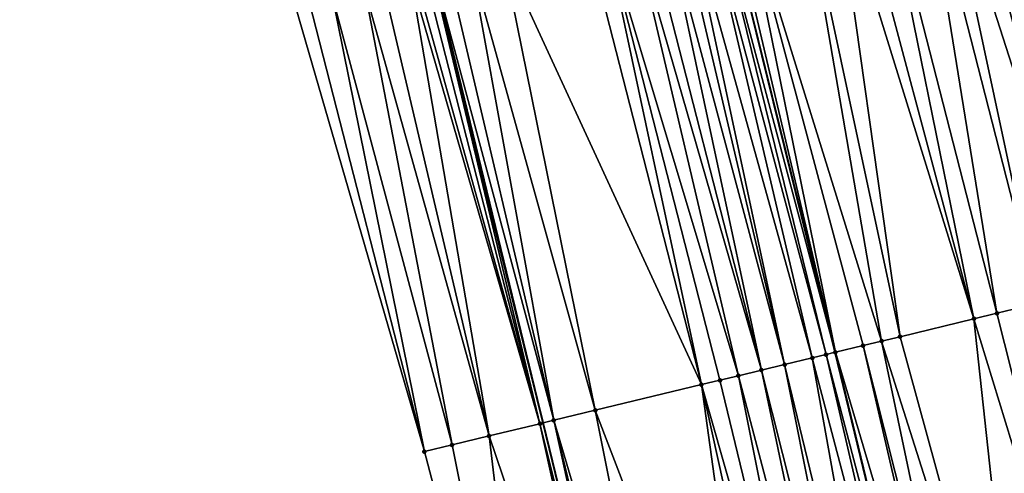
# Model space of a CAD drawing. Header units: feet. Extents: x 2004186 to 2014793, y 836912 to 864902.
# Tile 320 of 656: x 2010537 to 2010578, y 847304 to 847323. Entities that reach past the tile are written whole.
import ezdxf

# ---------------------------------------------------------------- set-up
doc = ezdxf.new("R2010")
doc.units = ezdxf.units.FT
doc.header["$LTSCALE"] = 100
doc.header["$MEASUREMENT"] = 0
for name, color, linetype, lineweight in [('EP_Travel Lane', 5, 'Continuous', 40), ('GPL_Skip Line', 2, 'Continuous', 40), ('Road Shots', 4, 'Continuous', 200), ('Road X-Section', 30, 'Continuous', 13)]:
    doc.layers.add(name, color=color, linetype=linetype, lineweight=lineweight)
doc.layers.add('I-77 SB_MM21-27-Surface-Border', color=7, linetype='Continuous')
doc.layers.add('I-77 SB_MM21-27-Surface-TIN', color=7, linetype='Continuous')

msp = doc.modelspace()

# ---------------------------------------------------------------- linework, layer by layer
at = {"layer": 'EP_Travel Lane'}
msp.add_polyline3d([(2010568.141492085, 847266.8691364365, 433.6038975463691), (2010563.413541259, 847286.3022786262, 433.5727281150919), (2010558.685612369, 847305.7353306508, 433.5069775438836), (2010554.002863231, 847324.7645662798, 433.4408339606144), (2010549.033226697, 847344.1371373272, 433.3474596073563), (2010544.063586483, 847363.509722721, 433.2582551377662), (2010539.093930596, 847382.8823692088, 433.1867771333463), (2010534.134014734, 847401.9002741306, 433.1477865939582), (2010528.846882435, 847421.1886274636, 433.0713709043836), (2010523.559723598, 847440.4770776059, 433.026750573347), (2010518.272568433, 847459.765514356, 432.9778268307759), (2010512.997458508, 847478.6893602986, 432.90420897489), (2010507.435223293, 847497.9001719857, 432.8249358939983), (2010501.872985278, 847517.1109933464, 432.7483887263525), (2010496.310744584, 847536.3218239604, 432.6745083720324)], dxfattribs=at)
at = {"layer": 'GPL_Skip Line'}
msp.add_polyline3d([(2010585.139193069, 847250.4019683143, 434.1257069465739), (2010580.421065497, 847269.8374178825, 434.0705909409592), (2010575.702936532, 847289.2728731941, 434.0176316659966), (2010570.984810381, 847308.708316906, 433.9602819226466), (2010566.251671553, 847327.9377540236, 433.899035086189), (2010561.243294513, 847347.3003023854, 433.8078818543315), (2010556.234896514, 847366.6629317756, 433.7402924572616), (2010551.226490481, 847386.0255922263, 433.6817206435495), (2010546.192431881, 847405.2063266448, 433.626736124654), (2010540.91473325, 847424.4972799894, 433.5548544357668), (2010535.63701783, 847443.7882947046, 433.503136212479), (2010530.359326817, 847463.0792202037, 433.42210741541), (2010525.035118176, 847482.1773576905, 433.3471956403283), (2010519.452579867, 847501.382302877, 433.2714515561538), (2010513.870022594, 847520.5873133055, 433.2140708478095), (2010508.28748053, 847539.7922714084, 433.141995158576)], dxfattribs=at)
at = {"layer": 'I-77 SB_MM21-27-Surface-Border', "color": 3, "linetype": 'ByBlock', "lineweight": -2}
msp.add_polyline3d([(2010564.444075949, 847265.9753165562, 433.4409948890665), (2010558.774834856, 847285.1808938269, 433.3625969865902), (2010553.688800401, 847304.5274321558, 433.3012278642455), (2010548.267261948, 847323.2786573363, 433.2157273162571), (2010542.86694586, 847342.539642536, 433.1025354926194), (2010537.853834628, 847361.9009891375, 433.0179328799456), (2010532.840706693, 847381.2624002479, 432.9520520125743), (2010527.867869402, 847400.1822567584, 432.8896436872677), (2010522.774893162, 847419.5237797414, 432.8019405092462), (2010517.874758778, 847438.9183314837, 432.7699891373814), (2010513.55328064, 847458.4714926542, 432.7487301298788), (2010509.065597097, 847477.5499058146, 432.7154625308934), (2010503.501965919, 847496.7603220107, 432.6384733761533), (2010498.514612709, 847516.1377822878, 432.5991657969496), (2010493.911453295, 847535.6265759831, 432.5768017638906)], dxfattribs=at)
at = {"layer": 'I-77 SB_MM21-27-Surface-TIN', "color": 128, "linetype": 'ByBlock', "lineweight": -2}
for points in [[(2010577.308556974, 847330.8021670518, 434.314269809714), (2010582.654565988, 847311.5291771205, 434.3991260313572), (2010577.889383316, 847330.9526355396, 434.3357443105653)], [(2010578.082992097, 847331.0027917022, 434.3429024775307), (2010577.889383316, 847330.9526355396, 434.3357443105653), (2010582.654565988, 847311.5291771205, 434.3991260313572)], [(2010578.663815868, 847331.1532701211, 434.3672652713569), (2010578.082992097, 847331.0027917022, 434.3429024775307), (2010582.654565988, 847311.5291771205, 434.3991260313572)], [(2010576.340506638, 847330.5514110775, 434.2857027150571), (2010575.372471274, 847330.3005972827, 434.2403197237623), (2010581.488156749, 847311.247238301, 434.3590144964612)], [(2010576.727725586, 847330.6517180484, 434.2984618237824), (2010576.340506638, 847330.5514110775, 434.2857027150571), (2010581.488156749, 847311.247238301, 434.3590144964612)], [(2010577.308556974, 847330.8021670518, 434.314269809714), (2010576.727725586, 847330.6517180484, 434.2984618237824), (2010581.488156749, 847311.247238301, 434.3590144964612)], [(2010577.308556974, 847330.8021670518, 434.314269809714), (2010581.488156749, 847311.247238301, 434.3590144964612), (2010582.654565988, 847311.5291771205, 434.3991260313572)], [(2010574.598037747, 847330.0999664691, 434.2098945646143), (2010572.855562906, 847329.6485448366, 434.1407684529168), (2010577.79454385, 847310.354364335, 434.2059163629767)], [(2010575.372471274, 847330.3005972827, 434.2403197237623), (2010574.598037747, 847330.0999664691, 434.2098945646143), (2010579.544152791, 847310.7772929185, 434.2739237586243)], [(2010574.598037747, 847330.0999664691, 434.2098945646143), (2010577.79454385, 847310.354364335, 434.2059163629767), (2010579.544152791, 847310.7772929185, 434.2739237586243)], [(2010575.372471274, 847330.3005972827, 434.2403197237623), (2010579.544152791, 847310.7772929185, 434.2739237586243), (2010581.488156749, 847311.247238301, 434.3590144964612)], [(2010572.855562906, 847329.6485448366, 434.1407684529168), (2010571.693907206, 847329.3476195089, 434.1012069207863), (2010576.822535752, 847310.1194169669, 434.1731249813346)], [(2010572.855562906, 847329.6485448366, 434.1407684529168), (2010576.822535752, 847310.1194169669, 434.1731249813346), (2010577.79454385, 847310.354364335, 434.2059163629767)], [(2010571.693907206, 847329.3476195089, 434.1012069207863), (2010570.919473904, 847329.1469878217, 434.0705276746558), (2010576.822535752, 847310.1194169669, 434.1731249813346)], [(2010570.919473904, 847329.1469878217, 434.0705276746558), (2010569.564207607, 847328.795913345, 434.0258477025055), (2010573.712116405, 847309.3675582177, 434.0577266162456)], [(2010570.919473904, 847329.1469878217, 434.0705276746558), (2010573.712116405, 847309.3675582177, 434.0577266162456), (2010576.822535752, 847310.1194169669, 434.1731249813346)], [(2010569.564207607, 847328.795913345, 434.0258477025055), (2010567.047288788, 847328.1439012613, 433.9380350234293), (2010572.934508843, 847309.1796048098, 434.033221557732)], [(2010569.564207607, 847328.795913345, 434.0258477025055), (2010572.934508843, 847309.1796048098, 434.033221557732), (2010573.712116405, 847309.3675582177, 434.0577266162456)], [(2010566.466468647, 847327.9934088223, 433.9095947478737), (2010566.251671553, 847327.9377540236, 433.899035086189), (2010570.990497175, 847308.709691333, 433.960420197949)], [(2010567.047288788, 847328.1439012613, 433.9380350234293), (2010566.466468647, 847327.9934088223, 433.9095947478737), (2010570.990497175, 847308.709691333, 433.960420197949)], [(2010567.047288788, 847328.1439012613, 433.9380350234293), (2010572.156901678, 847308.9916497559, 434.0080824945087), (2010572.934508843, 847309.1796048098, 434.033221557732)], [(2010567.047288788, 847328.1439012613, 433.9380350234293), (2010570.990497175, 847308.709691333, 433.960420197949), (2010572.156901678, 847308.9916497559, 434.0080824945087)], [(2010565.498429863, 847327.7426082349, 433.8680528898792), (2010564.723984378, 847327.5420236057, 433.8510594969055), (2010570.018483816, 847308.4747657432, 433.9360173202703)], [(2010565.885648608, 847327.842915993, 433.8810409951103), (2010565.498429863, 847327.7426082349, 433.8680528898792), (2010570.601691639, 847308.6157218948, 433.9509663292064)], [(2010565.498429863, 847327.7426082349, 433.8680528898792), (2010570.018483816, 847308.4747657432, 433.9360173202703), (2010570.601691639, 847308.6157218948, 433.9509663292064)], [(2010565.885648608, 847327.842915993, 433.8810409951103), (2010570.984810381, 847308.708316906, 433.9602819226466), (2010566.251671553, 847327.9377540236, 433.899035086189)], [(2010565.885648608, 847327.842915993, 433.8810409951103), (2010570.601691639, 847308.6157218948, 433.9509663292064), (2010570.984810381, 847308.708316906, 433.9602819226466)], [(2010570.990497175, 847308.709691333, 433.960420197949), (2010566.251671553, 847327.9377540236, 433.899035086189), (2010570.984810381, 847308.708316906, 433.9602819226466)], [(2010563.755934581, 847327.2912655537, 433.8218881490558), (2010562.981496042, 847327.0906540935, 433.7970915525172), (2010567.880067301, 847307.9578761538, 433.8618041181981)], [(2010564.336765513, 847327.4417163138, 433.8382070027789), (2010563.755934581, 847327.2912655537, 433.8218881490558), (2010568.852077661, 847308.1928141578, 433.8909887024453)], [(2010563.755934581, 847327.2912655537, 433.8218881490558), (2010567.880067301, 847307.9578761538, 433.8618041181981), (2010568.852077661, 847308.1928141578, 433.8909887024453)], [(2010564.723984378, 847327.5420236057, 433.8510594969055), (2010564.336765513, 847327.4417163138, 433.8382070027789), (2010568.852077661, 847308.1928141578, 433.8909887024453)], [(2010564.723984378, 847327.5420236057, 433.8510594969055), (2010568.852077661, 847308.1928141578, 433.8909887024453), (2010570.018483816, 847308.4747657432, 433.9360173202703)], [(2010562.400671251, 847326.9401796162, 433.7738750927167), (2010561.239030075, 847326.6391981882, 433.7179979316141), (2010566.908058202, 847307.7229329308, 433.8306092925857)], [(2010562.981496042, 847327.0906540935, 433.7970915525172), (2010562.400671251, 847326.9401796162, 433.7738750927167), (2010567.880067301, 847307.9578761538, 433.8618041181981)], [(2010562.400671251, 847326.9401796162, 433.7738750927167), (2010566.908058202, 847307.7229329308, 433.8306092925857), (2010567.880067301, 847307.9578761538, 433.8618041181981)], [(2010560.464598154, 847326.4385611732, 433.6857691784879), (2010556.979636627, 847325.5357636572, 433.5608221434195), (2010565.35285197, 847307.3469893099, 433.7674226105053)], [(2010561.239030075, 847326.6391981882, 433.7179979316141), (2010560.464598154, 847326.4385611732, 433.6857691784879), (2010565.35285197, 847307.3469893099, 433.7674226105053)], [(2010561.239030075, 847326.6391981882, 433.7179979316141), (2010566.130456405, 847307.534955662, 433.7969135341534), (2010566.908058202, 847307.7229329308, 433.8306092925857)], [(2010561.239030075, 847326.6391981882, 433.7179979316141), (2010565.35285197, 847307.3469893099, 433.7674226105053), (2010566.130456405, 847307.534955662, 433.7969135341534)], [(2010556.979636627, 847325.5357636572, 433.5608221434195), (2010555.62437799, 847325.1846595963, 433.5075382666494), (2010560.881615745, 847306.2662271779, 433.6149494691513)], [(2010556.979636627, 847325.5357636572, 433.5608221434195), (2010560.881615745, 847306.2662271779, 433.6149494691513), (2010565.35285197, 847307.3469893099, 433.7674226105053)], [(2010555.62437799, 847325.1846595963, 433.5075382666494), (2010554.656338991, 847324.9338598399, 433.4662380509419), (2010559.132019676, 847305.84324532, 433.5264219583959)], [(2010555.62437799, 847325.1846595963, 433.5075382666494), (2010559.132019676, 847305.84324532, 433.5264219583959), (2010560.881615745, 847306.2662271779, 433.6149494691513)], [(2010553.688290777, 847324.6830956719, 433.435287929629), (2010553.301067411, 847324.5828057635, 433.4274910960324), (2010558.548818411, 847305.7022620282, 433.5010191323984)], [(2010553.688290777, 847324.6830956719, 433.435287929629), (2010558.548818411, 847305.7022620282, 433.5010191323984), (2010554.002863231, 847324.7645662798, 433.4408339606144)], [(2010554.075515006, 847324.7833822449, 433.4421148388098), (2010554.002863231, 847324.7645662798, 433.4408339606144), (2010558.685612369, 847305.7353306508, 433.5069775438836)], [(2010558.548818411, 847305.7022620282, 433.5010191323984), (2010558.685612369, 847305.7353306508, 433.5069775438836), (2010554.002863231, 847324.7645662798, 433.4408339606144)], [(2010554.656338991, 847324.9338598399, 433.4662380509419), (2010554.075515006, 847324.7833822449, 433.4421148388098), (2010559.132019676, 847305.84324532, 433.5264219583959)], [(2010554.075515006, 847324.7833822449, 433.4421148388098), (2010558.685612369, 847305.7353306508, 433.5069775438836), (2010559.132019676, 847305.84324532, 433.5264219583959)], [(2010553.107458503, 847324.5326500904, 433.4204752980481), (2010551.945815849, 847324.2316743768, 433.3662599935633), (2010556.410404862, 847305.185360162, 433.4220770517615)], [(2010553.301067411, 847324.5828057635, 433.4274910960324), (2010553.107458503, 847324.5326500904, 433.4204752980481), (2010558.548818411, 847305.7022620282, 433.5010191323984)], [(2010553.107458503, 847324.5326500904, 433.4204752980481), (2010556.410404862, 847305.185360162, 433.4220770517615), (2010558.548818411, 847305.7022620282, 433.5010191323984)], [(2010551.17138146, 847324.0310468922, 433.3368030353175), (2010549.816129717, 847323.6799162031, 433.2757748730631), (2010554.85520408, 847304.8093939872, 433.3502031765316)], [(2010551.945815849, 847324.2316743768, 433.3662599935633), (2010551.17138146, 847324.0310468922, 433.3368030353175), (2010556.410404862, 847305.185360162, 433.4220770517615)], [(2010551.17138146, 847324.0310468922, 433.3368030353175), (2010554.85520408, 847304.8093939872, 433.3502031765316), (2010556.410404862, 847305.185360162, 433.4220770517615)], [(2010548.848085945, 847323.4291348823, 433.2398362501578), (2010548.267261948, 847323.2786573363, 433.2157273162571), (2010553.688800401, 847304.5274321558, 433.3012278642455)], [(2010549.816129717, 847323.6799162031, 433.2757748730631), (2010548.848085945, 847323.4291348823, 433.2398362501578), (2010553.688800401, 847304.5274321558, 433.3012278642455)], [(2010549.816129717, 847323.6799162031, 433.2757748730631), (2010553.688800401, 847304.5274321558, 433.3012278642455), (2010554.85520408, 847304.8093939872, 433.3502031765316)], [(2010579.544152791, 847310.7772929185, 434.2739237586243), (2010577.79454385, 847310.354364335, 434.2059163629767), (2010582.686169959, 847290.9608643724, 434.2714921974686)], [(2010577.79454385, 847310.354364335, 434.2059163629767), (2010576.822535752, 847310.1194169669, 434.1731249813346), (2010582.686169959, 847290.9608643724, 434.2714921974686)], [(2010576.822535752, 847310.1194169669, 434.1731249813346), (2010573.712116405, 847309.3675582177, 434.0577266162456), (2010578.992540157, 847290.0680603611, 434.1453327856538)], [(2010576.822535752, 847310.1194169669, 434.1731249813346), (2010578.992540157, 847290.0680603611, 434.1453327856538), (2010582.686169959, 847290.9608643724, 434.2714921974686)], [(2010573.712116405, 847309.3675582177, 434.0577266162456), (2010572.934508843, 847309.1796048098, 434.033221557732), (2010578.992540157, 847290.0680603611, 434.1453327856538)], [(2010572.156901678, 847308.9916497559, 434.0080824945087), (2010570.990497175, 847308.709691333, 433.960420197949), (2010576.659720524, 847289.5041874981, 434.0669453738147)], [(2010572.934508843, 847309.1796048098, 434.033221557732), (2010572.156901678, 847308.9916497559, 434.0080824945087), (2010577.048522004, 847289.5981737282, 434.0828677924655)], [(2010572.156901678, 847308.9916497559, 434.0080824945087), (2010576.659720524, 847289.5041874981, 434.0669453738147), (2010577.048522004, 847289.5981737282, 434.0828677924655)], [(2010572.934508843, 847309.1796048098, 434.033221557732), (2010577.048522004, 847289.5981737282, 434.0828677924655), (2010578.992540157, 847290.0680603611, 434.1453327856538)], [(2010570.601691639, 847308.6157218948, 433.9509663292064), (2010570.018483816, 847308.4747657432, 433.9360173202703), (2010575.104521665, 847289.1282133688, 433.992004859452)], [(2010570.601691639, 847308.6157218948, 433.9509663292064), (2010575.687723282, 847289.2691952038, 434.0168475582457), (2010570.984810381, 847308.708316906, 433.9602819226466)], [(2010570.601691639, 847308.6157218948, 433.9509663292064), (2010575.104521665, 847289.1282133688, 433.992004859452), (2010575.687723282, 847289.2691952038, 434.0168475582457)], [(2010570.990497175, 847308.709691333, 433.960420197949), (2010570.984810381, 847308.708316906, 433.9602819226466), (2010575.702936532, 847289.2728731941, 434.0176316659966)], [(2010575.687723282, 847289.2691952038, 434.0168475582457), (2010575.702936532, 847289.2728731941, 434.0176316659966), (2010570.984810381, 847308.708316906, 433.9602819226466)], [(2010570.990497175, 847308.709691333, 433.960420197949), (2010575.702936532, 847289.2728731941, 434.0176316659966), (2010576.659720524, 847289.5041874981, 434.0669453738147)], [(2010568.852077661, 847308.1928141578, 433.8909887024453), (2010567.880067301, 847307.9578761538, 433.8618041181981), (2010572.771696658, 847288.5643627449, 433.9221834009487)], [(2010570.018483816, 847308.4747657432, 433.9360173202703), (2010568.852077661, 847308.1928141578, 433.8909887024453), (2010573.549303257, 847288.7523201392, 433.9482251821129)], [(2010568.852077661, 847308.1928141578, 433.8909887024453), (2010572.771696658, 847288.5643627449, 433.9221834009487), (2010573.549303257, 847288.7523201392, 433.9482251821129)], [(2010570.018483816, 847308.4747657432, 433.9360173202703), (2010573.549303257, 847288.7523201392, 433.9482251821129), (2010575.104521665, 847289.1282133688, 433.992004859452)], [(2010566.908058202, 847307.7229329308, 433.8306092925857), (2010566.130456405, 847307.534955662, 433.7969135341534), (2010570.827689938, 847288.0944287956, 433.8414929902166)], [(2010567.880067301, 847307.9578761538, 433.8618041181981), (2010566.908058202, 847307.7229329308, 433.8306092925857), (2010571.994093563, 847288.3763908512, 433.8905567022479)], [(2010566.908058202, 847307.7229329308, 433.8306092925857), (2010570.827689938, 847288.0944287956, 433.8414929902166), (2010571.994093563, 847288.3763908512, 433.8905567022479)], [(2010567.880067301, 847307.9578761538, 433.8618041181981), (2010571.994093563, 847288.3763908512, 433.8905567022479), (2010572.771696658, 847288.5643627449, 433.9221834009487)], [(2010565.35285197, 847307.3469893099, 433.7674226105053), (2010560.881615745, 847306.2662271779, 433.6149494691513), (2010568.106068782, 847287.4365698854, 433.747253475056)], [(2010566.130456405, 847307.534955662, 433.7969135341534), (2010565.35285197, 847307.3469893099, 433.7674226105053), (2010570.827689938, 847288.0944287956, 433.8414929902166)], [(2010565.35285197, 847307.3469893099, 433.7674226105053), (2010569.661281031, 847287.8124886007, 433.8008497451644), (2010570.827689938, 847288.0944287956, 433.8414929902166)], [(2010565.35285197, 847307.3469893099, 433.7674226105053), (2010568.106068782, 847287.4365698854, 433.747253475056), (2010569.661281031, 847287.8124886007, 433.8008497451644)], [(2010560.881615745, 847306.2662271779, 433.6149494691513), (2010559.132019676, 847305.84324532, 433.5264219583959), (2010564.80124124, 847286.6377488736, 433.6357722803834)], [(2010560.881615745, 847306.2662271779, 433.6149494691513), (2010564.80124124, 847286.6377488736, 433.6357722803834), (2010568.106068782, 847287.4365698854, 433.747253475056)], [(2010558.548818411, 847305.7022620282, 433.5010191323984), (2010556.410404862, 847305.185360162, 433.4220770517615), (2010562.857238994, 847286.1677964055, 433.5479488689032)], [(2010558.548818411, 847305.7022620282, 433.5010191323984), (2010563.413541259, 847286.3022786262, 433.5727281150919), (2010558.685612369, 847305.7353306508, 433.5069775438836)], [(2010558.548818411, 847305.7022620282, 433.5010191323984), (2010562.857238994, 847286.1677964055, 433.5479488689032), (2010563.413541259, 847286.3022786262, 433.5727281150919)], [(2010559.132019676, 847305.84324532, 433.5264219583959), (2010558.685612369, 847305.7353306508, 433.5069775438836), (2010563.413541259, 847286.3022786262, 433.5727281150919)], [(2010559.132019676, 847305.84324532, 433.5264219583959), (2010563.413541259, 847286.3022786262, 433.5727281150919), (2010563.829240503, 847286.4027710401, 433.5912445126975)], [(2010559.132019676, 847305.84324532, 433.5264219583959), (2010563.829240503, 847286.4027710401, 433.5912445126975), (2010564.80124124, 847286.6377488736, 433.6357722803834)], [(2010556.410404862, 847305.185360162, 433.4220770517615), (2010554.85520408, 847304.8093939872, 433.3502031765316), (2010558.774834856, 847285.1808938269, 433.3625969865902)], [(2010556.410404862, 847305.185360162, 433.4220770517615), (2010558.774834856, 847285.1808938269, 433.3625969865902), (2010562.857238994, 847286.1677964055, 433.5479488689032)], [(2010554.85520408, 847304.8093939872, 433.3502031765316), (2010553.688800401, 847304.5274321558, 433.3012278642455), (2010558.774834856, 847285.1808938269, 433.3625969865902)]]:
    msp.add_3dface(points, dxfattribs=at)
at = {"layer": 'Road Shots', "lineweight": 100}
for p in [(2010577.79454385, 847310.354364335, 434.2059163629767), (2010576.822535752, 847310.1194169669, 434.1731249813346), (2010573.712116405, 847309.3675582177, 434.0577266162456), (2010572.156901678, 847308.9916497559, 434.0080824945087), (2010572.934508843, 847309.1796048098, 434.033221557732), (2010570.601691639, 847308.6157218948, 433.9509663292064), (2010570.990497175, 847308.709691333, 433.960420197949), (2010568.852077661, 847308.1928141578, 433.8909887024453), (2010570.018483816, 847308.4747657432, 433.9360173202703), (2010566.908058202, 847307.7229329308, 433.8306092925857), (2010567.880067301, 847307.9578761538, 433.8618041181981), (2010565.35285197, 847307.3469893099, 433.7674226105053), (2010566.130456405, 847307.534955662, 433.7969135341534), (2010560.881615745, 847306.2662271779, 433.6149494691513), (2010558.548818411, 847305.7022620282, 433.5010191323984), (2010559.132019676, 847305.84324532, 433.5264219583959), (2010556.410404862, 847305.185360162, 433.4220770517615), (2010554.85520408, 847304.8093939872, 433.3502031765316), (2010553.688800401, 847304.5274321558, 433.3012278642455)]:
    msp.add_point(p, dxfattribs=at)
at = {"layer": 'Road X-Section', "extrusion": (0.2348613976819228, -0.9720252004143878, 0.002670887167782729), "elevation": -351398.7463243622, "flags": 128}
msp.add_lwpolyline([(2153315.658376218, 1371.852523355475), (2153316.858376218, 1371.901498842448), (2153318.458376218, 1371.973372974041), (2153320.658376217, 1372.05231533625), (2153321.258376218, 1372.077718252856), (2153323.058376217, 1372.166246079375), (2153327.658376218, 1372.318719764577), (2153328.458376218, 1372.348210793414), (2153329.258376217, 1372.381906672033), (2153330.258376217, 1372.413101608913), (2153331.258376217, 1372.442286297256), (2153332.458376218, 1372.487315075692), (2153333.058376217, 1372.502264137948), (2153333.458376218, 1372.511718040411), (2153334.658376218, 1372.559380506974), (2153335.458376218, 1372.584519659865), (2153336.258376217, 1372.609024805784), (2153339.458376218, 1372.72442358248), (2153340.458376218, 1372.757215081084), (2153342.258376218, 1372.825222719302), (2153344.258376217, 1372.910313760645), (2153345.458376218, 1372.950425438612), (2153347.258376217, 1373.021203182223), (2153348.458376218, 1373.062122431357), (2153349.858376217, 1373.122578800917), (2153350.658376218, 1373.150455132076), (2153351.858376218, 1373.202021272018), (2153353.658376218, 1373.263570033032), (2153355.858376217, 1373.345153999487), (2153356.858376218, 1373.374099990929), (2153357.258376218, 1373.391766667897), (2153357.858376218, 1373.421257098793), (2153358.258376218, 1373.435030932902), (2153358.858376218, 1373.450629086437), (2153359.258376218, 1373.464970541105), (2153360.058376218, 1373.502275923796), (2153361.258376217, 1373.541229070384), (2153362.258376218, 1373.571226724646), (2153364.058376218, 1373.62919841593)], dxfattribs=at)

doc.saveas('drawing.dxf')
